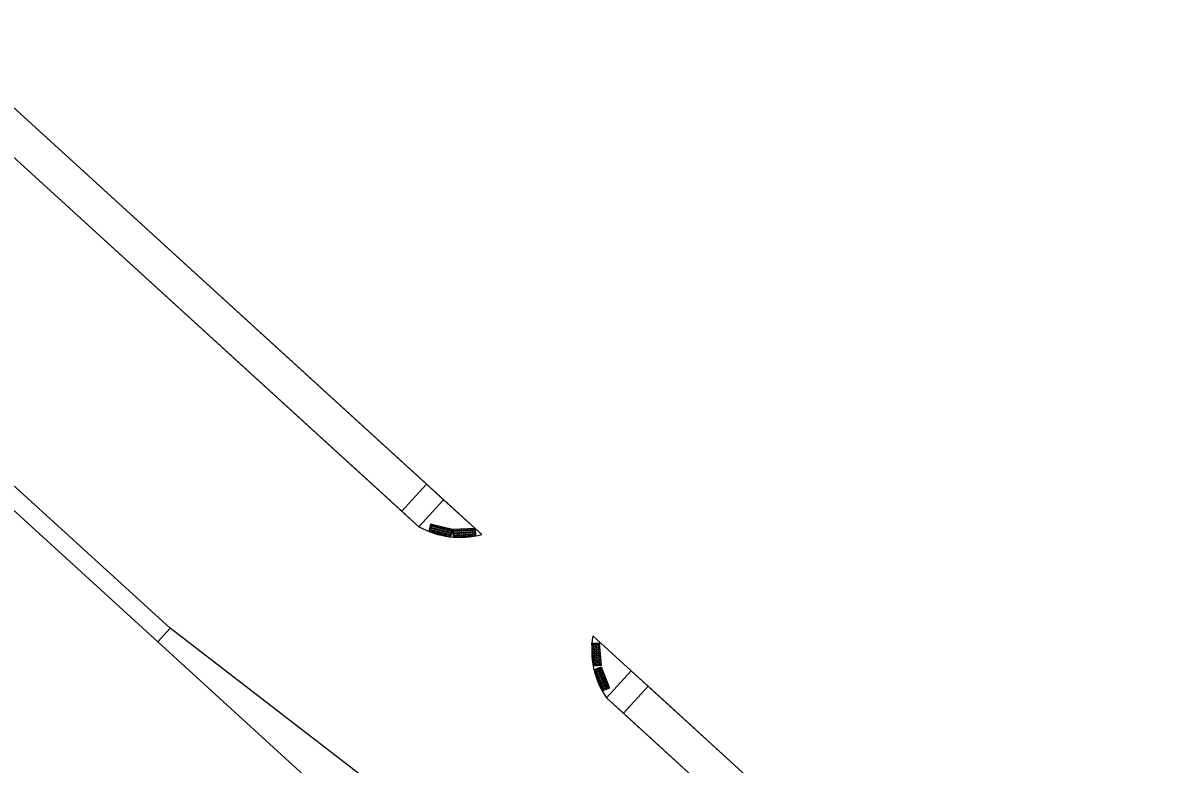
# Model space of a CAD drawing. Extents: x -5665 to 1997148, y 4 to 812485.
# Drawn here: x 1970744.3 to 1970993.3, y 803370.4 to 803532.3 of the extents above; entities that cross this region are included whole.
import ezdxf

# ---------------------------------------------------------------- set-up
doc = ezdxf.new("R2010")
doc.units = 0
doc.layers.add('RD_PD_SW', color=7, linetype='Continuous')

msp = doc.modelspace()

# ---------------------------------------------------------------- linework, layer by layer
at = {"layer": 'RD_PD_SW'}
for p, q in [((1970844.51, 803420.55), (1970721.97, 803532.35)), ((1970830.78, 803422.25), (1970716.58, 803526.44)), ((1970716.58, 803526.44), (1970827.08, 803425.62)), ((1970832.48, 803431.53), (1970729.48, 803525.5)), ((1970776.49, 803400.06), (1970691.61, 803477.5)), ((1970696.45, 803467.67), (1970773.79, 803397.1)), ((1970827.08, 803425.62), (1970832.48, 803431.53)), ((1970832.48, 803431.53), (1970827.08, 803425.62)), ((1970827.08, 803425.62), (1970832.48, 803431.53)), ((1970836.17, 803428.16), (1970832.48, 803431.53)), ((1970830.78, 803422.25), (1970836.17, 803428.16)), ((1970836.17, 803428.16), (1970830.78, 803422.25)), ((1970830.78, 803422.25), (1970836.17, 803428.16)), ((1970844.51, 803420.55), (1970836.17, 803428.16)), ((1970827.08, 803425.62), (1970830.78, 803422.25)), ((1970776.49, 803400.06), (1970773.79, 803397.1)), ((1970773.79, 803397.1), (1970776.49, 803400.06)), ((1970993.3, 803233.01), (1970776.49, 803400.06)), ((1970773.79, 803397.1), (1970844.8, 803332.32)), ((1970961.62, 803313.72), (1970868.8, 803398.4)), ((1970877.14, 803390.79), (1970868.8, 803398.4)), ((1970871.75, 803384.88), (1970877.14, 803390.79)), ((1970877.14, 803390.79), (1970871.75, 803384.88)), ((1970871.75, 803384.88), (1970877.14, 803390.79)), ((1970880.83, 803387.42), (1970877.14, 803390.79)), ((1970875.44, 803381.51), (1970880.83, 803387.42)), ((1970880.83, 803387.42), (1970875.44, 803381.51)), ((1970875.44, 803381.51), (1970880.83, 803387.42)), ((1970948.78, 803325.43), (1970880.83, 803387.42)), ((1970947.88, 803315.42), (1970871.75, 803384.88)), ((1970871.75, 803384.88), (1970875.44, 803381.51)), ((1970875.44, 803381.51), (1970943.38, 803319.52))]:
    msp.add_line(p, q, dxfattribs=at)
for points in [[(1970838.17, 803421.61), (1970833.34, 803422.83), (1970832.95, 803421.28), (1970837.78, 803420.06)], [(1970843.15, 803421.87), (1970838.17, 803421.61), (1970838.26, 803420.02), (1970843.24, 803420.27)], [(1970870.19, 803396.9), (1970870.57, 803391.93), (1970868.97, 803391.81), (1970868.59, 803396.78)], [(1970870.6, 803391.65), (1970872.43, 803387.01), (1970870.94, 803386.42), (1970869.11, 803391.06)]]:
    msp.add_lwpolyline(points, close=True, dxfattribs=at)
for centre, radius in [((1970833.44, 803421.98), 0.146), ((1970833.44, 803421.98), 0.073), ((1970833.56, 803422.47), 0.146), ((1970833.56, 803422.47), 0.073), ((1970833.83, 803421.88), 0.146), ((1970833.83, 803421.88), 0.073), ((1970833.95, 803422.37), 0.146), ((1970833.95, 803422.37), 0.073), ((1970834.21, 803421.78), 0.146), ((1970834.21, 803421.78), 0.073), ((1970834.34, 803422.28), 0.146), ((1970834.34, 803422.28), 0.073), ((1970834.6, 803421.69), 0.146), ((1970834.73, 803422.18), 0.146), ((1970834.73, 803422.18), 0.073), ((1970835.11, 803422.08), 0.146), ((1970835.11, 803422.08), 0.073), ((1970835.5, 803421.98), 0.146), ((1970835.5, 803421.98), 0.073), ((1970835.89, 803421.88), 0.146), ((1970835.89, 803421.88), 0.073), ((1970836.28, 803421.79), 0.146), ((1970836.28, 803421.79), 0.073), ((1970836.67, 803421.69), 0.146), ((1970833.32, 803421.5), 0.146), ((1970833.32, 803421.5), 0.073), ((1970833.7, 803421.4), 0.146), ((1970833.7, 803421.4), 0.073), ((1970834.09, 803421.3), 0.146), ((1970834.09, 803421.3), 0.073), ((1970834.48, 803421.2), 0.146), ((1970834.48, 803421.2), 0.073), ((1970834.6, 803421.69), 0.073), ((1970834.87, 803421.1), 0.146), ((1970834.87, 803421.1), 0.073), ((1970834.99, 803421.59), 0.146), ((1970834.99, 803421.59), 0.073), ((1970835.26, 803421.01), 0.146), ((1970835.26, 803421.01), 0.073), ((1970835.38, 803421.49), 0.146), ((1970835.38, 803421.49), 0.073), ((1970835.64, 803420.91), 0.146), ((1970835.64, 803420.91), 0.073), ((1970835.77, 803421.39), 0.146), ((1970835.77, 803421.39), 0.073), ((1970836.03, 803420.81), 0.146), ((1970836.03, 803420.81), 0.073), ((1970836.15, 803421.29), 0.146), ((1970836.15, 803421.29), 0.073), ((1970836.42, 803420.71), 0.146), ((1970836.42, 803420.71), 0.073), ((1970836.54, 803421.2), 0.146), ((1970836.54, 803421.2), 0.073), ((1970836.67, 803421.69), 0.073), ((1970836.81, 803420.61), 0.146), ((1970836.81, 803420.61), 0.073), ((1970836.93, 803421.1), 0.146), ((1970836.93, 803421.1), 0.073), ((1970837.05, 803421.59), 0.146), ((1970837.05, 803421.59), 0.073), ((1970837.19, 803420.52), 0.146), ((1970837.19, 803420.52), 0.073), ((1970837.32, 803421), 0.146), ((1970837.32, 803421), 0.073), ((1970837.44, 803421.49), 0.146), ((1970837.44, 803421.49), 0.073), ((1970837.58, 803420.42), 0.146), ((1970837.58, 803420.42), 0.073), ((1970837.7, 803420.9), 0.146), ((1970837.7, 803420.9), 0.073), ((1970837.83, 803421.39), 0.146), ((1970837.83, 803421.39), 0.073), ((1970838.49, 803421.33), 0.146), ((1970838.52, 803420.82), 0.146), ((1970838.55, 803420.33), 0.146), ((1970838.49, 803421.33), 0.073), ((1970838.52, 803420.82), 0.073), ((1970838.55, 803420.33), 0.073), ((1970838.89, 803421.35), 0.146), ((1970838.92, 803420.84), 0.146), ((1970838.94, 803420.35), 0.146), ((1970838.89, 803421.35), 0.073), ((1970838.92, 803420.84), 0.073), ((1970838.94, 803420.35), 0.073), ((1970839.29, 803421.37), 0.146), ((1970839.32, 803420.87), 0.146), ((1970839.34, 803420.37), 0.146), ((1970839.29, 803421.37), 0.073), ((1970839.32, 803420.87), 0.073), ((1970839.34, 803420.37), 0.073), ((1970839.69, 803421.39), 0.146), ((1970839.72, 803420.89), 0.146), ((1970839.74, 803420.39), 0.146), ((1970839.69, 803421.39), 0.073), ((1970839.72, 803420.89), 0.073), ((1970839.74, 803420.39), 0.073), ((1970840.09, 803421.42), 0.146), ((1970840.12, 803420.91), 0.146), ((1970840.14, 803420.41), 0.146), ((1970840.09, 803421.42), 0.073), ((1970840.12, 803420.91), 0.073), ((1970840.14, 803420.41), 0.073), ((1970840.49, 803421.44), 0.146), ((1970840.52, 803420.93), 0.146), ((1970840.54, 803420.43), 0.146), ((1970840.49, 803421.44), 0.073), ((1970840.52, 803420.93), 0.073), ((1970840.54, 803420.43), 0.073), ((1970840.89, 803421.46), 0.146), ((1970840.92, 803420.95), 0.146), ((1970840.94, 803420.45), 0.146), ((1970840.89, 803421.46), 0.073), ((1970840.92, 803420.95), 0.073), ((1970840.94, 803420.45), 0.073), ((1970841.29, 803421.48), 0.146), ((1970841.32, 803420.97), 0.146), ((1970841.34, 803420.47), 0.146), ((1970841.29, 803421.48), 0.073), ((1970841.32, 803420.97), 0.073), ((1970841.34, 803420.47), 0.073), ((1970841.69, 803421.5), 0.146), ((1970841.72, 803420.99), 0.146), ((1970841.74, 803420.49), 0.146), ((1970841.69, 803421.5), 0.073), ((1970841.72, 803420.99), 0.073), ((1970841.74, 803420.49), 0.073), ((1970842.09, 803421.52), 0.146), ((1970842.11, 803421.01), 0.146), ((1970842.14, 803420.51), 0.146), ((1970842.09, 803421.52), 0.073), ((1970842.11, 803421.01), 0.073), ((1970842.14, 803420.51), 0.073), ((1970842.49, 803421.54), 0.146), ((1970842.51, 803421.03), 0.146), ((1970842.54, 803420.53), 0.146), ((1970842.49, 803421.54), 0.073), ((1970842.51, 803421.03), 0.073), ((1970842.54, 803420.53), 0.073), ((1970842.89, 803421.56), 0.146), ((1970842.91, 803421.05), 0.146), ((1970842.94, 803420.55), 0.146), ((1970842.89, 803421.56), 0.073), ((1970842.91, 803421.05), 0.073), ((1970842.94, 803420.55), 0.073), ((1970868.91, 803396.52), 0.146), ((1970868.94, 803396.13), 0.146), ((1970868.97, 803395.73), 0.146), ((1970868.91, 803396.52), 0.073), ((1970869, 803395.33), 0.146), ((1970868.94, 803396.13), 0.073), ((1970869.03, 803394.93), 0.146), ((1970868.97, 803395.73), 0.073), ((1970869.06, 803394.53), 0.146), ((1970869, 803395.33), 0.073), ((1970869.03, 803394.93), 0.073), ((1970869.06, 803394.53), 0.073), ((1970869.41, 803396.56), 0.146), ((1970869.44, 803396.16), 0.146), ((1970869.47, 803395.76), 0.146), ((1970869.41, 803396.56), 0.073), ((1970869.5, 803395.37), 0.146), ((1970869.44, 803396.16), 0.073), ((1970869.53, 803394.97), 0.146), ((1970869.47, 803395.76), 0.073), ((1970869.56, 803394.57), 0.146), ((1970869.5, 803395.37), 0.073), ((1970869.53, 803394.97), 0.073), ((1970869.56, 803394.57), 0.073), ((1970869.91, 803396.6), 0.146), ((1970869.94, 803396.2), 0.146), ((1970869.97, 803395.8), 0.146), ((1970869.91, 803396.6), 0.073), ((1970870.01, 803395.4), 0.146), ((1970869.94, 803396.2), 0.073), ((1970870.04, 803395.01), 0.146), ((1970869.97, 803395.8), 0.073), ((1970870.07, 803394.61), 0.146), ((1970870.01, 803395.4), 0.073), ((1970870.04, 803395.01), 0.073), ((1970870.07, 803394.61), 0.073), ((1970869.09, 803394.13), 0.146), ((1970869.12, 803393.73), 0.146), ((1970869.15, 803393.33), 0.146), ((1970869.09, 803394.13), 0.073), ((1970869.18, 803392.93), 0.146), ((1970869.12, 803393.73), 0.073), ((1970869.21, 803392.54), 0.146), ((1970869.15, 803393.33), 0.073), ((1970869.25, 803392.14), 0.146), ((1970869.18, 803392.93), 0.073), ((1970869.21, 803392.54), 0.073), ((1970869.25, 803392.14), 0.073), ((1970869.59, 803394.17), 0.146), ((1970869.62, 803393.77), 0.146), ((1970869.65, 803393.37), 0.146), ((1970869.59, 803394.17), 0.073), ((1970869.68, 803392.97), 0.146), ((1970869.62, 803393.77), 0.073), ((1970869.71, 803392.57), 0.146), ((1970869.65, 803393.37), 0.073), ((1970869.74, 803392.18), 0.146), ((1970869.68, 803392.97), 0.073), ((1970869.71, 803392.57), 0.073), ((1970869.74, 803392.18), 0.073), ((1970870.1, 803394.21), 0.146), ((1970870.13, 803393.81), 0.146), ((1970870.16, 803393.41), 0.146), ((1970870.1, 803394.21), 0.073), ((1970870.19, 803393.01), 0.146), ((1970870.13, 803393.81), 0.073), ((1970870.22, 803392.61), 0.146), ((1970870.16, 803393.41), 0.073), ((1970870.25, 803392.21), 0.146), ((1970870.19, 803393.01), 0.073), ((1970870.22, 803392.61), 0.073), ((1970870.25, 803392.21), 0.073), ((1970869.49, 803390.9), 0.146), ((1970869.49, 803390.9), 0.073), ((1970869.63, 803390.53), 0.146), ((1970869.63, 803390.53), 0.073), ((1970869.78, 803390.16), 0.146), ((1970869.78, 803390.16), 0.073), ((1970869.93, 803389.79), 0.146), ((1970869.95, 803391.09), 0.146), ((1970869.93, 803389.79), 0.073), ((1970869.95, 803391.09), 0.073), ((1970870.08, 803389.42), 0.146), ((1970870.1, 803390.72), 0.146), ((1970870.08, 803389.42), 0.073), ((1970870.1, 803390.72), 0.073), ((1970870.25, 803390.34), 0.146), ((1970870.25, 803390.34), 0.073), ((1970870.39, 803389.97), 0.146), ((1970870.43, 803391.27), 0.146), ((1970870.39, 803389.97), 0.073), ((1970870.43, 803391.27), 0.073), ((1970870.54, 803389.6), 0.146), ((1970870.57, 803390.9), 0.146), ((1970870.54, 803389.6), 0.073), ((1970870.57, 803390.9), 0.073), ((1970870.72, 803390.53), 0.146), ((1970870.72, 803390.53), 0.073), ((1970870.87, 803390.16), 0.146), ((1970870.87, 803390.16), 0.073), ((1970871.01, 803389.79), 0.146), ((1970871.01, 803389.79), 0.073), ((1970871.16, 803389.41), 0.146), ((1970871.16, 803389.41), 0.073), ((1970870.22, 803389.04), 0.146), ((1970870.22, 803389.04), 0.073), ((1970870.37, 803388.67), 0.146), ((1970870.37, 803388.67), 0.073), ((1970870.52, 803388.3), 0.146), ((1970870.52, 803388.3), 0.073), ((1970870.66, 803387.93), 0.146), ((1970870.69, 803389.23), 0.146), ((1970870.66, 803387.93), 0.073), ((1970870.69, 803389.23), 0.073), ((1970870.81, 803387.56), 0.146), ((1970870.83, 803388.86), 0.146), ((1970870.81, 803387.56), 0.073), ((1970870.83, 803388.86), 0.073), ((1970870.96, 803387.18), 0.146), ((1970870.98, 803388.48), 0.146), ((1970870.96, 803387.18), 0.073), ((1970870.98, 803388.48), 0.073), ((1970871.1, 803386.81), 0.146), ((1970871.13, 803388.11), 0.146), ((1970871.13, 803388.11), 0.073), ((1970871.27, 803387.74), 0.146), ((1970871.31, 803389.04), 0.146), ((1970871.27, 803387.74), 0.073), ((1970871.31, 803389.04), 0.073), ((1970871.42, 803387.37), 0.146), ((1970871.45, 803388.67), 0.146), ((1970871.42, 803387.37), 0.073), ((1970871.45, 803388.67), 0.073), ((1970871.57, 803386.99), 0.146), ((1970871.6, 803388.3), 0.146), ((1970871.57, 803386.99), 0.073), ((1970871.6, 803388.3), 0.073), ((1970871.75, 803387.93), 0.146), ((1970871.75, 803387.93), 0.073), ((1970871.89, 803387.55), 0.146), ((1970871.89, 803387.55), 0.073), ((1970872.04, 803387.18), 0.146), ((1970872.04, 803387.18), 0.073), ((1970871.1, 803386.81), 0.073)]:
    msp.add_circle(centre, radius, dxfattribs=at)
for centre, start, end in [((1970839.75, 803438.43), 240.9764, 284.9048), ((1970887.03, 803395.3), 170.3457, 214.2741)]:
    msp.add_arc(centre, 18.5, start, end, dxfattribs=at)

doc.saveas('drawing.dxf')
